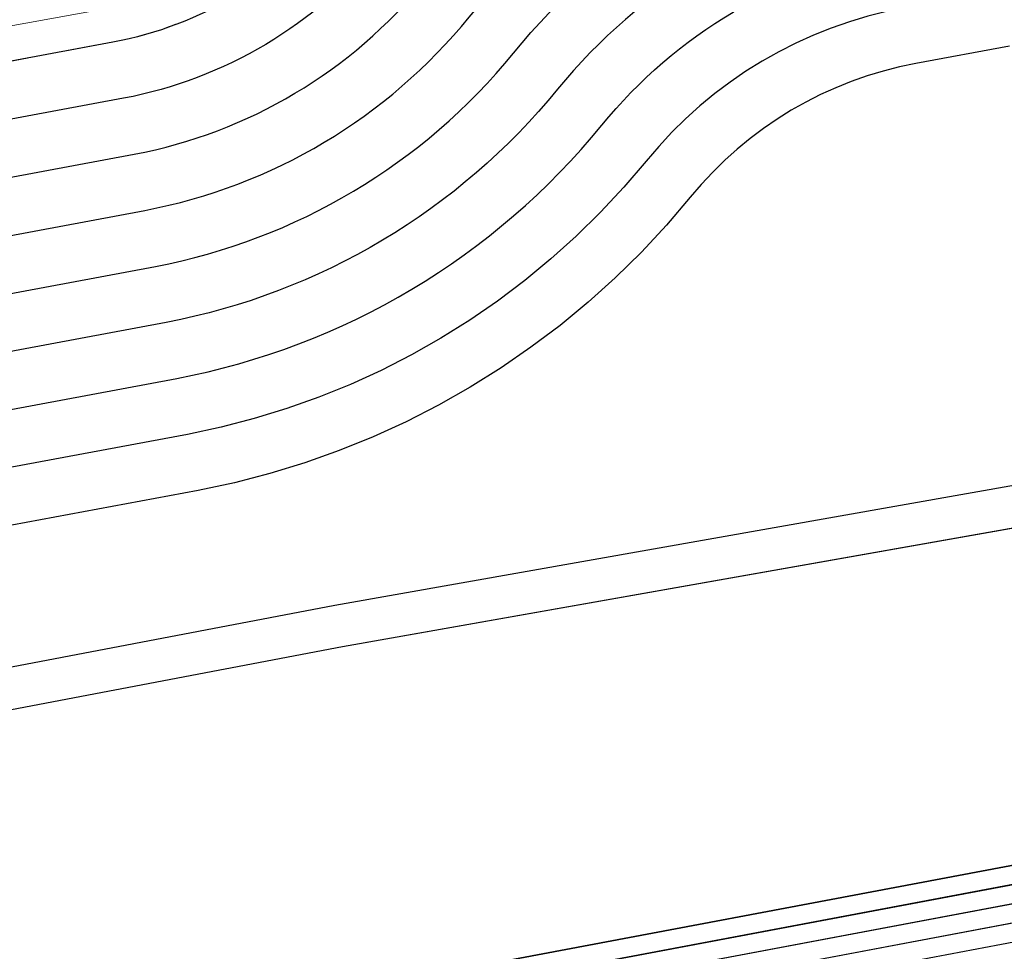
# Model space of a CAD drawing. Header units: metres. Extents: x -502 to 161, y -108 to 174.
# Tile 461 of 656: x -84.77 to -82.18, y -18.96 to -16.51. Entities that reach past the tile are written whole.
import ezdxf

# ---------------------------------------------------------------- set-up
doc = ezdxf.new("R2010")
doc.units = ezdxf.units.M
doc.header["$LTSCALE"] = 0.1
doc.linetypes.add('2-1', pattern=[0.17, 0.06, -0.025, 0.06, -0.025])
doc.linetypes.add('237', pattern=[93, 75, -18])
for name, color, linetype in [('BRI31-005.05-5p02-Koordinierung Lageplan 4. BA ZOB West 2022-06-15', 7, 'Continuous'), ('BRI31-005.06-5f07-Koordinierung Lageplan 4. BA ZOB Fernbusbahnh', 7, 'Continuous'), ('BRI31-005.07-5f08-Koordinierung Lageplan 4. BA Radstation - Seeterrasse 2023-05-31', 7, 'Continuous'), ('BRI32-005.02-5f05-Koordinierung Schemaplan 4 BA ZOB Teilbereich', 7, 'Continuous'), ('BRI32-005.03-5f06-Koordinierung Schemaplan 4 BA ZOB Teilbereich 2 Ost - Bahnhofsallee 2023-01-21', 7, 'Continuous')]:
    doc.layers.add(name, color=color, linetype=linetype)

msp = doc.modelspace()

# ---------------------------------------------------------------- linework, layer by layer
at = {"layer": 'BRI31-005.05-5p02-Koordinierung Lageplan 4. BA ZOB West 2022-06-15', "color": 6, "linetype": 'Continuous', "lineweight": 25, "true_color": 0xff00ff, "transparency": 33554687, "flags": 128}
for points in [[(-12.8197, -7.1584), (-13.0948, -7.1684), (-17.6753, -7.3484), (-25.0233, -7.7685), (-29.4119, -8.0888), (-36.588, -9.7298), (-36.8022, -9.7791), (-48.761, -11.229), (-54.8582, -12.3594), (-60.5568, -13.5195), (-72.2392, -15.9794), (-83.9386, -18.0493), (-95.7552, -20.2994), (-107.5641, -22.6294), (-119.3715, -24.8394), (-124.8625, -26.009), (-126.093, -26.1489), (-127.2478, -26.3291), (-138.8097, -28.3993), (-150.5411, -30.6494), (-156.6329, -31.8278), (-162.3974, -31.1788), (-174.3003, -29.339)], [(-174.3171, -29.4477), (-162.412, -31.2879), (-156.6285, -31.939), (-150.5203, -30.7574), (-138.7897, -28.5075), (-127.2296, -26.4376), (-126.0783, -26.2579), (-124.8448, -26.1177), (-119.3499, -24.9473), (-107.5433, -22.7374), (-95.7342, -20.4074), (-83.9188, -18.1575), (-72.2182, -16.0874), (-60.5345, -13.6272), (-54.8372, -12.4674), (-48.7444, -11.3378), (-36.7832, -9.8876), (-36.5634, -9.837), (-29.3955, -8.1979), (-25.0161, -7.8783), (-17.67, -7.4583), (-13.0906, -7.2783), (-12.8157, -7.2683)]]:
    msp.add_lwpolyline(points, dxfattribs=at)
at = {"layer": 'BRI31-005.05-5p02-Koordinierung Lageplan 4. BA ZOB West 2022-06-15', "color": 190, "linetype": 'Continuous', "lineweight": 35, "true_color": 0x7f00ff, "transparency": 33554687, "flags": 128}
for points in [[(-55.7007, -13.3634), (-59.4327, -13.9934), (-61.4087, -14.3464), (-62.2647, -14.4984), (-62.6667, -14.5974), (-62.8907, -14.7334), (-63.5967, -15.2334), (-64.4177, -15.8004), (-64.8657, -15.8864), (-69.7037, -16.7484), (-75.4637, -17.6884), (-81.7337, -18.6534), (-88.9077, -20.0034), (-93.6827, -20.7334), (-98.9647, -21.6334), (-104.5957, -22.9234), (-121.8907, -26.2934), (-126.8117, -27.2034), (-150.4477, -31.7134), (-157.1307, -33.0134), (-162.7687, -32.1234), (-174.7807, -30.4434), (-178.1477, -29.6134), (-179.1357, -29.4334)], [(-55.6927, -13.4124), (-59.4247, -14.0424), (-59.9157, -14.1304), (-61.3997, -14.3954), (-62.2547, -14.5474), (-62.6477, -14.6444), (-62.8637, -14.7754), (-63.5677, -15.2744), (-64.3977, -15.8474), (-64.8567, -15.9354), (-69.6957, -16.7974), (-75.4547, -17.7374), (-81.7247, -18.7024), (-88.8997, -20.0524), (-93.6747, -20.7824), (-98.9547, -21.6824)]]:
    msp.add_lwpolyline(points, dxfattribs=at)
at = {"layer": 'BRI31-005.05-5p02-Koordinierung Lageplan 4. BA ZOB West 2022-06-15', "color": 250, "linetype": 'Continuous', "lineweight": 25, "true_color": 0x333333, "transparency": 33554687, "flags": 128}
for points in [[(-55.6847, -13.4614), (-59.4167, -14.0914), (-59.9067, -14.1794), (-61.3907, -14.4444), (-62.2447, -14.5964), (-62.6287, -14.6914), (-62.8367, -14.8174), (-63.5387, -15.3154), (-64.3777, -15.8944), (-64.8477, -15.9844), (-69.6877, -16.8464), (-75.4457, -17.7864), (-81.7157, -18.7514), (-88.8917, -20.1014), (-93.6667, -20.8314), (-98.9447, -21.7314)], [(-55.6767, -13.5104), (-59.4087, -14.1404), (-59.8977, -14.2284), (-61.3817, -14.4934), (-62.2347, -14.6454), (-62.6097, -14.7384), (-62.8097, -14.8594), (-63.5097, -15.3564), (-64.3577, -15.9414), (-64.8387, -16.0334), (-69.6797, -16.8954), (-75.4367, -17.8354), (-81.7067, -18.8004), (-88.8837, -20.1504), (-93.6587, -20.8804), (-98.9347, -21.7804)]]:
    msp.add_lwpolyline(points, dxfattribs=at)
at = {"layer": 'BRI31-005.05-5p02-Koordinierung Lageplan 4. BA ZOB West 2022-06-15', "color": 116, "linetype": 'Continuous', "lineweight": 13, "true_color": 0x007f3f, "transparency": 33554687, "flags": 128}
for points in [[(-98.8977, -21.7234), (-93.6667, -20.8304), (-88.8927, -20.1004), (-81.7147, -18.7504), (-75.4437, -17.7854), (-69.6887, -16.8454), (-64.8477, -15.9844), (-64.3767, -15.8944), (-63.5377, -15.3154), (-62.8377, -14.8174), (-62.6297, -14.6924), (-62.2457, -14.5964), (-61.3907, -14.4444), (-59.9067, -14.1794), (-59.4177, -14.0904), (-55.6847, -13.4604)], [(-98.9347, -21.7804), (-93.6587, -20.8794), (-88.8847, -20.1494), (-81.7057, -18.7994), (-75.4347, -17.8344), (-69.6807, -16.8944), (-64.8387, -16.0334), (-64.3567, -15.9414), (-63.5087, -15.3564), (-62.8107, -14.8594), (-62.6107, -14.7394), (-62.2357, -14.6454), (-61.3817, -14.4934), (-59.8977, -14.2284), (-59.4097, -14.1394), (-55.6767, -13.5094)]]:
    msp.add_lwpolyline(points, dxfattribs=at)
at = {"layer": 'BRI31-005.05-5p02-Koordinierung Lageplan 4. BA ZOB West 2022-06-15', "color": 251, "linetype": 'Continuous', "lineweight": 13, "true_color": 0x5b5b5b, "transparency": 33554687, "flags": 128}
msp.add_lwpolyline([(-55.6687, -13.5594), (-59.4007, -14.1894), (-59.8887, -14.2774), (-61.3727, -14.5424), (-62.2247, -14.6944), (-62.5907, -14.7854), (-62.7827, -14.9014), (-63.4807, -15.3974), (-64.3377, -15.9884), (-64.8297, -16.0824), (-69.6717, -16.9444), (-75.4277, -17.8844), (-81.6977, -18.8494), (-88.8757, -20.1994), (-93.6507, -20.9294), (-98.8777, -21.8214)], dxfattribs=at)
at = {"layer": 'BRI31-005.06-5f07-Koordinierung Lageplan 4. BA ZOB Fernbusbahnh', "color": 190, "linetype": 'Continuous', "lineweight": 30, "true_color": 0x7f00ff, "transparency": 33554687, "flags": 128}
for points in [[(-55.7007, -13.3634), (-59.4327, -13.9934), (-61.4087, -14.3464), (-62.2647, -14.4984), (-62.6667, -14.5974), (-62.8907, -14.7334), (-63.5967, -15.2334), (-64.4177, -15.8004), (-64.8657, -15.8864), (-69.7037, -16.7484), (-75.4637, -17.6884), (-81.7337, -18.6534), (-88.9077, -20.0034), (-93.6827, -20.7334), (-98.9647, -21.6334), (-104.5957, -22.9234), (-121.8907, -26.2934), (-126.8117, -27.2034), (-150.4477, -31.7134), (-157.1307, -33.0134), (-162.7687, -32.1234), (-174.7807, -30.4434), (-178.1477, -29.6134), (-179.1357, -29.4334)], [(-55.6927, -13.4124), (-59.4247, -14.0424), (-59.9157, -14.1304), (-61.3997, -14.3954), (-62.2547, -14.5474), (-62.6477, -14.6444), (-62.8637, -14.7754), (-63.5677, -15.2744), (-64.3977, -15.8474), (-64.8567, -15.9354), (-69.6957, -16.7974), (-75.4547, -17.7374), (-81.7247, -18.7024), (-88.8997, -20.0524), (-93.6747, -20.7824), (-98.9547, -21.6824)]]:
    msp.add_lwpolyline(points, dxfattribs=at)
at = {"layer": 'BRI31-005.06-5f07-Koordinierung Lageplan 4. BA ZOB Fernbusbahnh', "color": 250, "linetype": 'Continuous', "lineweight": 20, "true_color": 0x333333, "transparency": 33554687, "flags": 128}
for points in [[(-55.6847, -13.4614), (-59.4167, -14.0914), (-59.9067, -14.1794), (-61.3907, -14.4444), (-62.2447, -14.5964), (-62.6287, -14.6914), (-62.8367, -14.8174), (-63.5387, -15.3154), (-64.3777, -15.8944), (-64.8477, -15.9844), (-69.6877, -16.8464), (-75.4457, -17.7864), (-81.7157, -18.7514), (-88.8917, -20.1014), (-93.6667, -20.8314), (-98.9447, -21.7314)], [(-55.6767, -13.5104), (-59.4087, -14.1404), (-59.8977, -14.2284), (-61.3817, -14.4934), (-62.2347, -14.6454), (-62.6097, -14.7384), (-62.8097, -14.8594), (-63.5097, -15.3564), (-64.3577, -15.9414), (-64.8387, -16.0334), (-69.6797, -16.8954), (-75.4367, -17.8354), (-81.7067, -18.8004), (-88.8837, -20.1504), (-93.6587, -20.8804), (-98.9347, -21.7804)]]:
    msp.add_lwpolyline(points, dxfattribs=at)
at = {"layer": 'BRI31-005.07-5f08-Koordinierung Lageplan 4. BA Radstation - Seeterrasse 2023-05-31', "color": 1, "linetype": '2-1', "lineweight": 30, "true_color": 0xff0000, "transparency": 33554687, "flags": 128}
msp.add_lwpolyline([(-75.5288, 29.7474), (-74.2402, 22.771, 0.289416), (-72.21, 20.5746), (-65.3983, 18.7534, -0.285035), (-63.5211, 16.7552), (-60.0792, -0.3405), (-60.0792, -0.3405, 0.028652), (-59.9089, -0.9911), (-59.9089, -0.9911, -0.028299), (-59.7461, -1.6118), (-59.6182, -2.2469, 0.019572), (-59.5018, -2.7272), (-59.5018, -2.7272, -0.058138), (-59.4231, -3.2121), (-59.4231, -3.2121, -0.053118), (-59.5026, -4.5033), (-59.736, -5.8845), (-59.736, -5.8845, -0.048918), (-59.8703, -6.3789), (-59.8703, -6.3789), (-60.5136, -8.073), (-60.5136, -8.073, 0.029582), (-60.6418, -8.4819), (-60.6418, -8.4819), (-60.8808, -9.4391, -0.214607), (-62.2242, -11.1437), (-62.2242, -11.1437, 0.019005), (-63.6146, -11.9371), (-63.6146, -11.9371, -0.092615), (-65.0176, -12.4842), (-66.9809, -12.856, 0.061034), (-68.1559, -13.2311), (-68.1559, -13.2311, -0.061032), (-69.3308, -13.6063), (-69.3308, -13.6063), (-76.8137, -15.0231, -0.090994), (-78.5645, -15.033, 0.098444), (-80.491, -15.0724), (-81.0675, -15.1993), (-81.0675, -15.1993, -0.033334), (-82.0408, -15.3464), (-82.0408, -15.3464, 0.049439), (-82.8387, -15.4934), (-82.8387, -15.4934, 0.152676), (-83.934, -16.2173), (-83.934, -16.2173, -0.176505), (-84.5222, -16.5679), (-97.2262, -18.9417)], format="xyb", dxfattribs=at)
msp.add_lwpolyline([(-75.5288, 29.7474), (-74.2402, 22.771, 0.289416), (-72.21, 20.5746), (-65.3983, 18.7534, -0.285035), (-63.5211, 16.7552), (-60.0792, -0.3405), (-60.0792, -0.3405, 0.028652), (-59.9089, -0.9911), (-59.9089, -0.9911, -0.028299), (-59.7461, -1.6118), (-59.6182, -2.2469, 0.019572), (-59.5018, -2.7272), (-59.5018, -2.7272, -0.058138), (-59.4231, -3.2121), (-59.4231, -3.2121, -0.053118), (-59.5026, -4.5033), (-59.736, -5.8845), (-59.736, -5.8845, -0.048918), (-59.8703, -6.3789), (-59.8703, -6.3789), (-60.5136, -8.073), (-60.5136, -8.073, 0.029582), (-60.6418, -8.4819), (-60.6418, -8.4819), (-60.8808, -9.4391, -0.214607), (-62.2242, -11.1437), (-62.2242, -11.1437, 0.019005), (-63.6146, -11.9371), (-63.6146, -11.9371, -0.092615), (-65.0176, -12.4842), (-66.9809, -12.856, 0.061034), (-68.1559, -13.2311), (-68.1559, -13.2311, -0.061032), (-69.3308, -13.6063), (-69.3308, -13.6063), (-76.8137, -15.0231, -0.090994), (-78.5645, -15.033, 0.098444), (-80.491, -15.0724), (-81.0675, -15.1993), (-81.0675, -15.1993, -0.033334), (-82.0408, -15.3464), (-82.0408, -15.3464, 0.049439), (-82.8387, -15.4934), (-82.8387, -15.4934, 0.152676), (-83.934, -16.2173), (-83.934, -16.2173, -0.176505), (-84.5222, -16.5679), (-97.2262, -18.9417)], format="xyb", dxfattribs=at)
at = {"layer": 'BRI32-005.02-5f05-Koordinierung Schemaplan 4 BA ZOB Teilbereich', "color": 6, "linetype": 'Continuous', "lineweight": 25, "true_color": 0xff00ff, "transparency": 33554687, "flags": 128}
for points in [[(-12.8197, -7.1584), (-13.0948, -7.1684), (-17.6753, -7.3484), (-25.0233, -7.7685), (-29.4119, -8.0888), (-36.588, -9.7298), (-36.8022, -9.7791), (-48.761, -11.229), (-54.8582, -12.3594), (-60.5568, -13.5195), (-72.2392, -15.9794), (-83.9386, -18.0493), (-95.7552, -20.2994), (-107.5641, -22.6294), (-119.3715, -24.8394), (-124.8625, -26.009), (-126.093, -26.1489), (-127.2478, -26.3291), (-138.8097, -28.3993), (-150.5411, -30.6494), (-156.6329, -31.8278), (-162.3974, -31.1788), (-174.3003, -29.339)], [(-174.3171, -29.4477), (-162.412, -31.2879), (-156.6285, -31.939), (-150.5203, -30.7574), (-138.7897, -28.5075), (-127.2296, -26.4376), (-126.0783, -26.2579), (-124.8448, -26.1177), (-119.3499, -24.9473), (-107.5433, -22.7374), (-95.7342, -20.4074), (-83.9188, -18.1575), (-72.2182, -16.0874), (-60.5345, -13.6272), (-54.8372, -12.4674), (-48.7444, -11.3378), (-36.7832, -9.8876), (-36.5634, -9.837), (-29.3955, -8.1979), (-25.0161, -7.8783), (-17.67, -7.4583), (-13.0906, -7.2783), (-12.8157, -7.2683)]]:
    msp.add_lwpolyline(points, dxfattribs=at)
at = {"layer": 'BRI32-005.02-5f05-Koordinierung Schemaplan 4 BA ZOB Teilbereich', "color": 190, "linetype": 'Continuous', "lineweight": 35, "true_color": 0x7f00ff, "transparency": 33554687, "flags": 128}
for points in [[(-55.7007, -13.3634), (-59.4327, -13.9934), (-61.4087, -14.3464), (-62.2647, -14.4984), (-62.6667, -14.5974), (-62.8907, -14.7334), (-63.5967, -15.2334), (-64.4177, -15.8004), (-64.8657, -15.8864), (-69.7037, -16.7484), (-75.4637, -17.6884), (-81.7337, -18.6534), (-88.9077, -20.0034), (-93.6827, -20.7334), (-98.9647, -21.6334), (-104.5957, -22.9234), (-121.8907, -26.2934), (-126.8117, -27.2034), (-150.4477, -31.7134), (-157.1307, -33.0134), (-162.7687, -32.1234), (-174.7807, -30.4434), (-178.1477, -29.6134), (-179.1357, -29.4334)], [(-55.6927, -13.4124), (-59.4247, -14.0424), (-59.9157, -14.1304), (-61.3997, -14.3954), (-62.2547, -14.5474), (-62.6477, -14.6444), (-62.8637, -14.7754), (-63.5677, -15.2744), (-64.3977, -15.8474), (-64.8567, -15.9354), (-69.6957, -16.7974), (-75.4547, -17.7374), (-81.7247, -18.7024), (-88.8997, -20.0524), (-93.6747, -20.7824), (-98.9547, -21.6824)]]:
    msp.add_lwpolyline(points, dxfattribs=at)
at = {"layer": 'BRI32-005.02-5f05-Koordinierung Schemaplan 4 BA ZOB Teilbereich', "color": 250, "linetype": 'Continuous', "lineweight": 25, "true_color": 0x333333, "transparency": 33554687, "flags": 128}
for points in [[(-55.6847, -13.4614), (-59.4167, -14.0914), (-59.9067, -14.1794), (-61.3907, -14.4444), (-62.2447, -14.5964), (-62.6287, -14.6914), (-62.8367, -14.8174), (-63.5387, -15.3154), (-64.3777, -15.8944), (-64.8477, -15.9844), (-69.6877, -16.8464), (-75.4457, -17.7864), (-81.7157, -18.7514), (-88.8917, -20.1014), (-93.6667, -20.8314), (-98.9447, -21.7314)], [(-55.6767, -13.5104), (-59.4087, -14.1404), (-59.8977, -14.2284), (-61.3817, -14.4934), (-62.2347, -14.6454), (-62.6097, -14.7384), (-62.8097, -14.8594), (-63.5097, -15.3564), (-64.3577, -15.9414), (-64.8387, -16.0334), (-69.6797, -16.8954), (-75.4367, -17.8354), (-81.7067, -18.8004), (-88.8837, -20.1504), (-93.6587, -20.8804), (-98.9347, -21.7804)]]:
    msp.add_lwpolyline(points, dxfattribs=at)
at = {"layer": 'BRI32-005.02-5f05-Koordinierung Schemaplan 4 BA ZOB Teilbereich', "color": 116, "linetype": 'Continuous', "lineweight": 13, "true_color": 0x007f3f, "transparency": 33554687, "flags": 128}
for points in [[(-98.8977, -21.7234), (-93.6667, -20.8304), (-88.8927, -20.1004), (-81.7147, -18.7504), (-75.4437, -17.7854), (-69.6887, -16.8454), (-64.8477, -15.9844), (-64.3767, -15.8944), (-63.5377, -15.3154), (-62.8377, -14.8174), (-62.6297, -14.6924), (-62.2457, -14.5964), (-61.3907, -14.4444), (-59.9067, -14.1794), (-59.4177, -14.0904), (-55.6847, -13.4604)], [(-98.9347, -21.7804), (-93.6587, -20.8794), (-88.8847, -20.1494), (-81.7057, -18.7994), (-75.4347, -17.8344), (-69.6807, -16.8944), (-64.8387, -16.0334), (-64.3567, -15.9414), (-63.5087, -15.3564), (-62.8107, -14.8594), (-62.6107, -14.7394), (-62.2357, -14.6454), (-61.3817, -14.4934), (-59.8977, -14.2284), (-59.4097, -14.1394), (-55.6767, -13.5094)], [(-97.8377, -17.4674), (-97.1877, -21.0354), (-96.9687, -21.3424), (-96.6307, -21.4384), (-93.6507, -20.9284), (-88.8767, -20.1984), (-81.6967, -18.8484), (-75.4257, -17.8834), (-69.6727, -16.9434), (-64.8297, -16.0824), (-64.3367, -15.9884), (-63.4797, -15.3974), (-62.7837, -14.9014), (-62.5917, -14.7864), (-62.2257, -14.6944), (-61.3727, -14.5424), (-59.8887, -14.2774), (-59.4017, -14.1884), (-55.6687, -13.5584)]]:
    msp.add_lwpolyline(points, dxfattribs=at)
at = {"layer": 'BRI32-005.02-5f05-Koordinierung Schemaplan 4 BA ZOB Teilbereich', "color": 251, "linetype": 'Continuous', "lineweight": 13, "true_color": 0x5b5b5b, "transparency": 33554687, "flags": 128}
msp.add_lwpolyline([(-55.6687, -13.5594), (-59.4007, -14.1894), (-59.8887, -14.2774), (-61.3727, -14.5424), (-62.2247, -14.6944), (-62.5907, -14.7854), (-62.7827, -14.9014), (-63.4807, -15.3974), (-64.3377, -15.9884), (-64.8297, -16.0824), (-69.6717, -16.9444), (-75.4277, -17.8844), (-81.6977, -18.8494), (-88.8757, -20.1994), (-93.6507, -20.9294), (-98.8777, -21.8214)], dxfattribs=at)
at = {"layer": 'BRI32-005.03-5f06-Koordinierung Schemaplan 4 BA ZOB Teilbereich 2 Ost - Bahnhofsallee 2023-01-21', "color": 7, "linetype": 'Continuous', "lineweight": 13, "transparency": 33554687}
msp.add_line((-105.5212, -20.2795), (-52.8185, -10.7334), dxfattribs=at)
msp.add_line((-105.5212, -20.2795), (-52.8185, -10.7334), dxfattribs=at)
at = {"layer": 'BRI32-005.03-5f06-Koordinierung Schemaplan 4 BA ZOB Teilbereich 2 Ost - Bahnhofsallee 2023-01-21', "color": 6, "linetype": 'Continuous', "lineweight": 20, "true_color": 0xff00ff, "transparency": 33554687, "flags": 128}
for points in [[(-12.8197, -7.1584), (-13.0948, -7.1684), (-17.6753, -7.3484), (-25.0233, -7.7685), (-29.4119, -8.0888), (-36.588, -9.7298), (-36.8022, -9.7791), (-48.761, -11.229), (-54.8582, -12.3594), (-60.5568, -13.5195), (-72.2392, -15.9794), (-83.9386, -18.0493), (-95.7552, -20.2994), (-107.5641, -22.6294), (-119.3715, -24.8394), (-124.8625, -26.009), (-126.093, -26.1489), (-127.2478, -26.3291), (-138.8097, -28.3993), (-150.5411, -30.6494), (-156.6329, -31.8278), (-162.3974, -31.1788), (-174.3003, -29.339)], [(-174.3171, -29.4477), (-162.412, -31.2879), (-156.6285, -31.939), (-150.5203, -30.7574), (-138.7897, -28.5075), (-127.2296, -26.4376), (-126.0783, -26.2579), (-124.8448, -26.1177), (-119.3499, -24.9473), (-107.5433, -22.7374), (-95.7342, -20.4074), (-83.9188, -18.1575), (-72.2182, -16.0874), (-60.5345, -13.6272), (-54.8372, -12.4674), (-48.7444, -11.3378), (-36.7832, -9.8876), (-36.5634, -9.837), (-29.3955, -8.1979), (-25.0161, -7.8783), (-17.67, -7.4583), (-13.0906, -7.2783), (-12.8157, -7.2683)]]:
    msp.add_lwpolyline(points, dxfattribs=at)
at = {"layer": 'BRI32-005.03-5f06-Koordinierung Schemaplan 4 BA ZOB Teilbereich 2 Ost - Bahnhofsallee 2023-01-21', "color": 190, "linetype": 'Continuous', "lineweight": 30, "true_color": 0x7f00ff, "transparency": 33554687, "flags": 128}
for points in [[(-55.7007, -13.3634), (-59.4327, -13.9934), (-61.4087, -14.3464), (-62.2647, -14.4984), (-62.6667, -14.5974), (-62.8907, -14.7334), (-63.5967, -15.2334), (-64.4177, -15.8004), (-64.8657, -15.8864), (-69.7037, -16.7484), (-75.4637, -17.6884), (-81.7337, -18.6534), (-88.9077, -20.0034), (-93.6827, -20.7334), (-98.9647, -21.6334), (-104.5957, -22.9234), (-121.8907, -26.2934), (-126.8117, -27.2034), (-150.4477, -31.7134), (-157.1307, -33.0134), (-162.7687, -32.1234), (-174.7807, -30.4434), (-178.1477, -29.6134), (-179.1357, -29.4334)], [(-55.6927, -13.4124), (-59.4247, -14.0424), (-59.9157, -14.1304), (-61.3997, -14.3954), (-62.2547, -14.5474), (-62.6477, -14.6444), (-62.8637, -14.7754), (-63.5677, -15.2744), (-64.3977, -15.8474), (-64.8567, -15.9354), (-69.6957, -16.7974), (-75.4547, -17.7374), (-81.7247, -18.7024), (-88.8997, -20.0524), (-93.6747, -20.7824), (-98.9547, -21.6824)]]:
    msp.add_lwpolyline(points, dxfattribs=at)
at = {"layer": 'BRI32-005.03-5f06-Koordinierung Schemaplan 4 BA ZOB Teilbereich 2 Ost - Bahnhofsallee 2023-01-21', "color": 250, "linetype": 'Continuous', "lineweight": 20, "true_color": 0x333333, "transparency": 33554687, "flags": 128}
for points in [[(-55.6847, -13.4614), (-59.4167, -14.0914), (-59.9067, -14.1794), (-61.3907, -14.4444), (-62.2447, -14.5964), (-62.6287, -14.6914), (-62.8367, -14.8174), (-63.5387, -15.3154), (-64.3777, -15.8944), (-64.8477, -15.9844), (-69.6877, -16.8464), (-75.4457, -17.7864), (-81.7157, -18.7514), (-88.8917, -20.1014), (-93.6667, -20.8314), (-98.9447, -21.7314)], [(-55.6767, -13.5104), (-59.4087, -14.1404), (-59.8977, -14.2284), (-61.3817, -14.4934), (-62.2347, -14.6454), (-62.6097, -14.7384), (-62.8097, -14.8594), (-63.5097, -15.3564), (-64.3577, -15.9414), (-64.8387, -16.0334), (-69.6797, -16.8954), (-75.4367, -17.8354), (-81.7067, -18.8004), (-88.8837, -20.1504), (-93.6587, -20.8804), (-98.9347, -21.7804)]]:
    msp.add_lwpolyline(points, dxfattribs=at)
at = {"layer": 'BRI32-005.03-5f06-Koordinierung Schemaplan 4 BA ZOB Teilbereich 2 Ost - Bahnhofsallee 2023-01-21', "color": 116, "linetype": 'Continuous', "lineweight": 9, "true_color": 0x007f3f, "transparency": 33554687, "flags": 128}
for points in [[(-98.8977, -21.7234), (-93.6667, -20.8304), (-88.8927, -20.1004), (-81.7147, -18.7504), (-75.4437, -17.7854), (-69.6887, -16.8454), (-64.8477, -15.9844), (-64.3767, -15.8944), (-63.5377, -15.3154), (-62.8377, -14.8174), (-62.6297, -14.6924), (-62.2457, -14.5964), (-61.3907, -14.4444), (-59.9067, -14.1794), (-59.4177, -14.0904), (-55.6847, -13.4604)], [(-98.9347, -21.7804), (-93.6587, -20.8794), (-88.8847, -20.1494), (-81.7057, -18.7994), (-75.4347, -17.8344), (-69.6807, -16.8944), (-64.8387, -16.0334), (-64.3567, -15.9414), (-63.5087, -15.3564), (-62.8107, -14.8594), (-62.6107, -14.7394), (-62.2357, -14.6454), (-61.3817, -14.4934), (-59.8977, -14.2284), (-59.4097, -14.1394), (-55.6767, -13.5094)], [(-97.8377, -17.4674), (-97.1877, -21.0354), (-96.9687, -21.3424), (-96.6307, -21.4384), (-93.6507, -20.9284), (-88.8767, -20.1984), (-81.6967, -18.8484), (-75.4257, -17.8834), (-69.6727, -16.9434), (-64.8297, -16.0824), (-64.3367, -15.9884), (-63.4797, -15.3974), (-62.7837, -14.9014), (-62.5917, -14.7864), (-62.2257, -14.6944), (-61.3727, -14.5424), (-59.8887, -14.2774), (-59.4017, -14.1884), (-55.6687, -13.5584)]]:
    msp.add_lwpolyline(points, dxfattribs=at)
at = {"layer": 'BRI32-005.03-5f06-Koordinierung Schemaplan 4 BA ZOB Teilbereich 2 Ost - Bahnhofsallee 2023-01-21', "color": 251, "linetype": 'Continuous', "lineweight": 9, "true_color": 0x5b5b5b, "transparency": 33554687, "flags": 128}
msp.add_lwpolyline([(-55.6687, -13.5594), (-59.4007, -14.1894), (-59.8887, -14.2774), (-61.3727, -14.5424), (-62.2247, -14.6944), (-62.5907, -14.7854), (-62.7827, -14.9014), (-63.4807, -15.3974), (-64.3377, -15.9884), (-64.8297, -16.0824), (-69.6717, -16.9444), (-75.4277, -17.8844), (-81.6977, -18.8494), (-88.8757, -20.1994), (-93.6507, -20.9294), (-98.8777, -21.8214)], dxfattribs=at)
at = {"layer": 'BRI32-005.03-5f06-Koordinierung Schemaplan 4 BA ZOB Teilbereich 2 Ost - Bahnhofsallee 2023-01-21', "color": 1, "linetype": 'Continuous', "lineweight": 30, "true_color": 0xff0000, "transparency": 33554687, "flags": 128}
msp.add_lwpolyline([(-78.5645, -15.033, 0.098444), (-80.491, -15.0724), (-81.0675, -15.1993), (-81.0675, -15.1993, -0.033334), (-82.0408, -15.3464), (-82.0408, -15.3464, 0.049439), (-82.8387, -15.4934), (-82.8387, -15.4934, 0.152676), (-83.934, -16.2173), (-83.934, -16.2173, -0.176505), (-84.5222, -16.5679), (-97.2262, -18.9417)], format="xyb", dxfattribs=at)
at = {"layer": 'BRI32-005.03-5f06-Koordinierung Schemaplan 4 BA ZOB Teilbereich 2 Ost - Bahnhofsallee 2023-01-21', "color": 190, "linetype": 'Continuous', "lineweight": 30, "true_color": 0x7f00ff, "transparency": 33554687, "flags": 128}
for points in [[(-81.1872, -15.4828, -0.055734), (-81.9972, -15.5406, 0.080548), (-82.798, -15.6378, 0.152562), (-83.8178, -16.3121, -0.176505), (-84.4941, -16.7153), (-97.1983, -19.0891)], [(-97.0505, -19.2138), (-84.466, -16.8626), (-84.466, -16.8626, 0.176505), (-83.7015, -16.4068), (-83.7015, -16.4068), (-83.7015, -16.4068, -0.177933), (-82.5737, -15.7387), (-82.5737, -15.7387), (-81.1872, -15.4828)]]:
    msp.add_lwpolyline(points, format="xyb", dxfattribs=at)
at = {"layer": 'BRI32-005.03-5f06-Koordinierung Schemaplan 4 BA ZOB Teilbereich 2 Ost - Bahnhofsallee 2023-01-21', "color": 3, "linetype": 'Continuous', "lineweight": 30, "true_color": 0x00ff00, "transparency": 33554687, "flags": 128}
msp.add_lwpolyline([(-97.0234, -19.3613), (-84.438, -17.01, 0.176505), (-83.5852, -16.5016), (-83.5852, -16.5016, -0.177933), (-82.5465, -15.8862), (-82.5465, -15.8862), (-81.1599, -15.6303)], format="xyb", dxfattribs=at)
at = {"layer": 'BRI32-005.03-5f06-Koordinierung Schemaplan 4 BA ZOB Teilbereich 2 Ost - Bahnhofsallee 2023-01-21', "color": 7, "linetype": 'Continuous', "lineweight": 30, "transparency": 33554687, "flags": 128}
for points in [[(-81.1327, -15.7778, 0.052978), (-81.8123, -15.9795), (-81.8123, -15.9795, -0.05298), (-82.492, -16.1812), (-82.492, -16.1812, 0.177933), (-83.3527, -16.6911), (-83.3527, -16.6911, -0.176505), (-84.3818, -17.3047), (-84.3818, -17.3047), (-97.0221, -19.6664)], [(-96.996, -19.5088), (-84.4099, -17.1573), (-84.4099, -17.1573, 0.176506), (-83.4689, -16.5964), (-83.4689, -16.5964), (-83.4689, -16.5964, -0.177933), (-82.5193, -16.0337), (-82.5193, -16.0337), (-81.1327, -15.7778)], [(-96.9942, -19.8138), (-84.3538, -17.452, 0.176506), (-83.2364, -16.7859), (-83.2364, -16.7859, -0.177933), (-82.4648, -16.3287), (-82.4648, -16.3287), (-82.2189, -16.2833)]]:
    msp.add_lwpolyline(points, format="xyb", dxfattribs=at)
at = {"layer": 'BRI32-005.03-5f06-Koordinierung Schemaplan 4 BA ZOB Teilbereich 2 Ost - Bahnhofsallee 2023-01-21', "color": 3, "linetype": '237', "lineweight": 30, "true_color": 0x00ff00, "transparency": 33554687, "flags": 128}
msp.add_lwpolyline([(-82.1916, -16.431), (-82.4375, -16.4762, 0.177933), (-83.1201, -16.8806), (-83.1201, -16.8806, -0.176505), (-84.3257, -17.5994), (-84.3257, -17.5994), (-96.9663, -19.9612)], format="xyb", dxfattribs=at)
at = {"layer": 'BRI32-005.03-5f06-Koordinierung Schemaplan 4 BA ZOB Teilbereich 2 Ost - Bahnhofsallee 2023-01-21', "color": 7, "linetype": '237', "lineweight": 30, "transparency": 33554687, "flags": 128}
msp.add_lwpolyline([(-82.1644, -16.5783), (-82.4103, -16.6238), (-82.4103, -16.6238, 0.177933), (-83.0038, -16.9754), (-83.0038, -16.9754, -0.176505), (-84.2976, -17.7467), (-96.9383, -20.1086)], format="xyb", dxfattribs=at)

doc.saveas('drawing.dxf')
